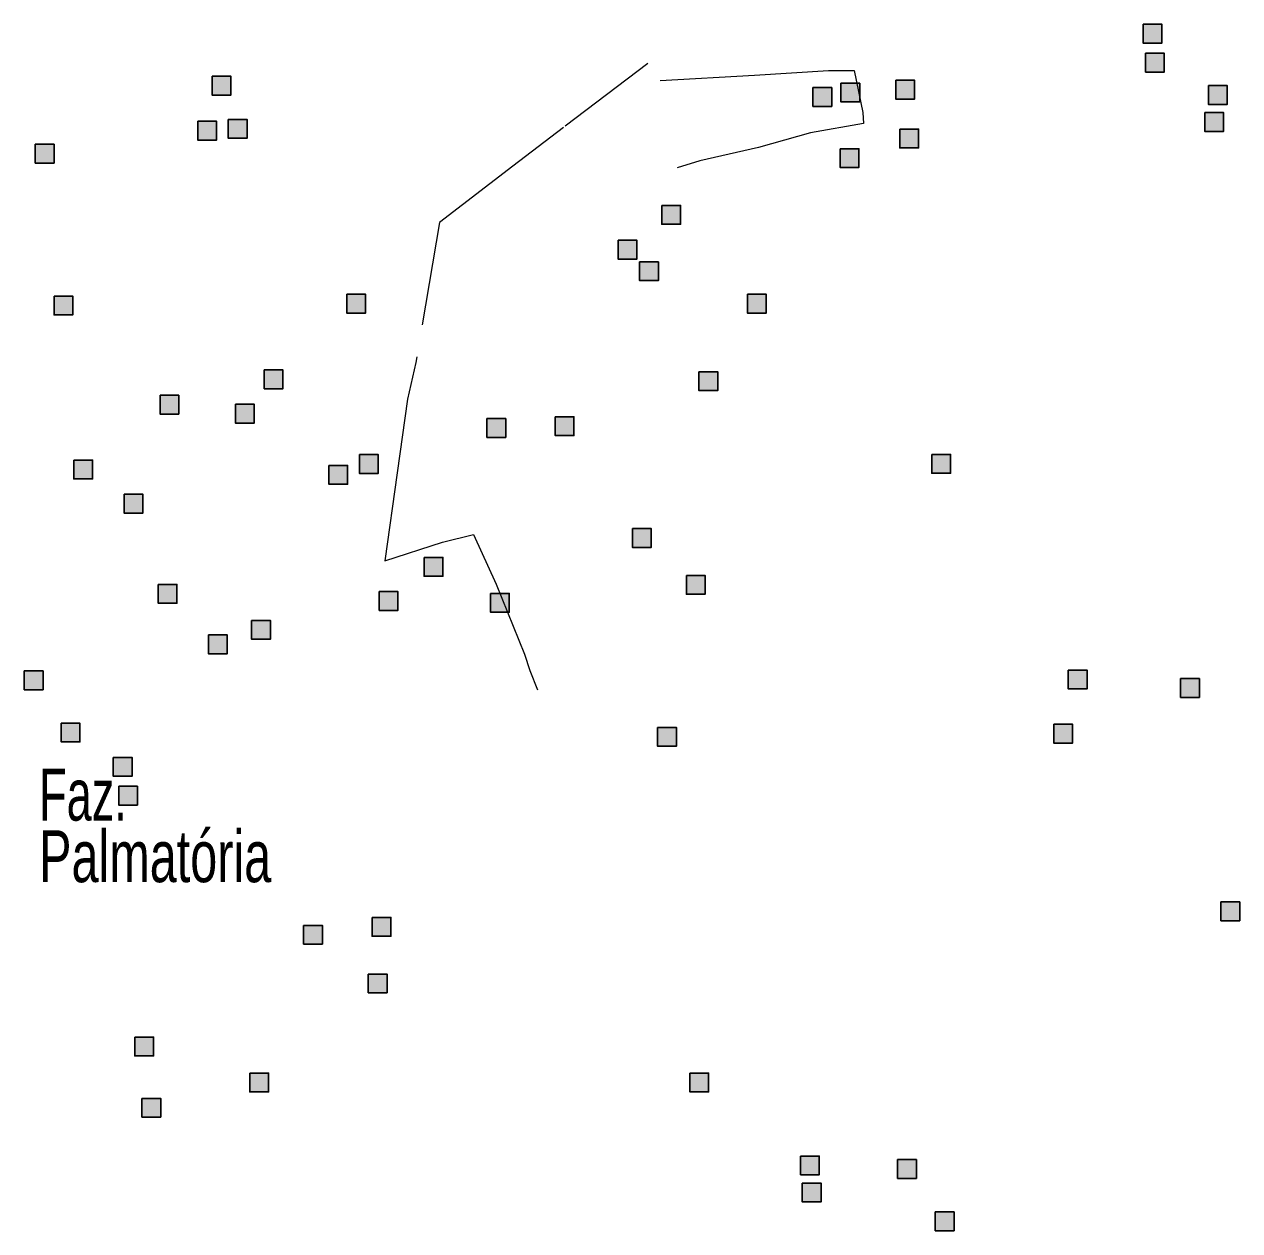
# Model space of a CAD drawing. Extents: x 445.6 to 500, y 8618.1 to 8673.4.
# Drawn here: x 456.882 to 460.632, y 8626.529 to 8630.25 of the extents above; entities that cross this region are included whole.
import ezdxf

# ---------------------------------------------------------------- set-up
doc = ezdxf.new("R2010")
doc.units = 0
doc.header["$LTSCALE"] = 0.064
doc.linetypes.add('DOT_DASHED', pattern=[7.7, 5, -1.2, 0.3, -1.2])
doc.layers.add('2', color=7, linetype='Continuous', lineweight=25)
doc.layers.add('22', color=7, linetype='DOT_DASHED', lineweight=13)
doc.layers.add('61', color=7, linetype='Continuous')

msp = doc.modelspace()

# ---------------------------------------------------------------- hatches: boundary and pattern name
at = {"layer": '2'}
for points in [[(460.3338, 8630.2496), (460.3918, 8630.2496), (460.3918, 8630.1916), (460.3338, 8630.1916)], [(460.3413, 8630.1605), (460.3993, 8630.1605), (460.3993, 8630.1025), (460.3413, 8630.1025)], [(457.4618, 8630.0894), (457.5198, 8630.0894), (457.5198, 8630.0314), (457.4618, 8630.0314)], [(459.4017, 8630.068), (459.4597, 8630.068), (459.4597, 8630.01), (459.4017, 8630.01)], [(459.571, 8630.0772), (459.629, 8630.0772), (459.629, 8630.0192), (459.571, 8630.0192)], [(459.3151, 8630.0543), (459.3731, 8630.0543), (459.3731, 8629.9963), (459.3151, 8629.9963)], [(460.5352, 8630.0605), (460.5932, 8630.0605), (460.5932, 8630.0025), (460.5352, 8630.0025)], [(457.5117, 8629.956), (457.5697, 8629.956), (457.5697, 8629.898), (457.5117, 8629.898)], [(460.5242, 8629.9771), (460.5822, 8629.9771), (460.5822, 8629.9191), (460.5242, 8629.9191)], [(457.4174, 8629.9504), (457.4754, 8629.9504), (457.4754, 8629.8924), (457.4174, 8629.8924)], [(459.5833, 8629.9265), (459.6413, 8629.9265), (459.6413, 8629.8685), (459.5833, 8629.8685)], [(456.9165, 8629.8794), (456.9745, 8629.8794), (456.9745, 8629.8214), (456.9165, 8629.8214)], [(459.3992, 8629.866), (459.4572, 8629.866), (459.4572, 8629.808), (459.3992, 8629.808)], [(458.849, 8629.6911), (458.907, 8629.6911), (458.907, 8629.6331), (458.849, 8629.6331)], [(458.7142, 8629.5836), (458.7722, 8629.5836), (458.7722, 8629.5256), (458.7142, 8629.5256)], [(458.7807, 8629.5169), (458.8387, 8629.5169), (458.8387, 8629.4589), (458.7807, 8629.4589)], [(456.9741, 8629.4113), (457.0321, 8629.4113), (457.0321, 8629.3533), (456.9741, 8629.3533)], [(457.8774, 8629.4168), (457.9354, 8629.4168), (457.9354, 8629.3588), (457.8774, 8629.3588)], [(459.1132, 8629.4168), (459.1712, 8629.4168), (459.1712, 8629.3588), (459.1132, 8629.3588)], [(457.6225, 8629.1834), (457.6805, 8629.1834), (457.6805, 8629.1254), (457.6225, 8629.1254)], [(458.9636, 8629.1778), (459.0216, 8629.1778), (459.0216, 8629.1198), (458.9636, 8629.1198)], [(457.3011, 8629.1056), (457.3591, 8629.1056), (457.3591, 8629.0476), (457.3011, 8629.0476)], [(457.5338, 8629.0778), (457.5918, 8629.0778), (457.5918, 8629.0198), (457.5338, 8629.0198)], [(458.3097, 8629.0333), (458.3677, 8629.0333), (458.3677, 8628.9753), (458.3097, 8628.9753)], [(458.5202, 8629.0389), (458.5782, 8629.0389), (458.5782, 8628.9809), (458.5202, 8628.9809)], [(457.0351, 8628.9055), (457.0931, 8628.9055), (457.0931, 8628.8475), (457.0351, 8628.8475)], [(457.9162, 8628.9222), (457.9742, 8628.9222), (457.9742, 8628.8642), (457.9162, 8628.8642)], [(459.6817, 8628.923), (459.7397, 8628.923), (459.7397, 8628.865), (459.6817, 8628.865)], [(457.822, 8628.8888), (457.88, 8628.8888), (457.88, 8628.8308), (457.822, 8628.8308)], [(457.1902, 8628.7999), (457.2482, 8628.7999), (457.2482, 8628.7419), (457.1902, 8628.7419)], [(458.7585, 8628.6943), (458.8165, 8628.6943), (458.8165, 8628.6363), (458.7585, 8628.6363)], [(458.1157, 8628.6053), (458.1737, 8628.6053), (458.1737, 8628.5473), (458.1157, 8628.5473)], [(458.9248, 8628.5498), (458.9828, 8628.5498), (458.9828, 8628.4918), (458.9248, 8628.4918)], [(457.2955, 8628.522), (457.3535, 8628.522), (457.3535, 8628.464), (457.2955, 8628.464)], [(457.9772, 8628.4997), (458.0352, 8628.4997), (458.0352, 8628.4417), (457.9772, 8628.4417)], [(458.3207, 8628.4942), (458.3787, 8628.4942), (458.3787, 8628.4362), (458.3207, 8628.4362)], [(457.5837, 8628.4108), (457.6417, 8628.4108), (457.6417, 8628.3528), (457.5837, 8628.3528)], [(457.4507, 8628.3663), (457.5087, 8628.3663), (457.5087, 8628.3083), (457.4507, 8628.3083)], [(456.8825, 8628.2552), (456.9405, 8628.2552), (456.9405, 8628.1972), (456.8825, 8628.1972)], [(460.1028, 8628.2575), (460.1608, 8628.2575), (460.1608, 8628.1995), (460.1028, 8628.1995)], [(460.4497, 8628.2315), (460.5077, 8628.2315), (460.5077, 8628.1735), (460.4497, 8628.1735)], [(456.9963, 8628.094), (457.0543, 8628.094), (457.0543, 8628.036), (456.9963, 8628.036)], [(458.836, 8628.0809), (458.894, 8628.0809), (458.894, 8628.0229), (458.836, 8628.0229)], [(460.0584, 8628.0908), (460.1164, 8628.0908), (460.1164, 8628.0328), (460.0584, 8628.0328)], [(457.157, 8627.9884), (457.215, 8627.9884), (457.215, 8627.9304), (457.157, 8627.9304)], [(457.1736, 8627.8995), (457.2316, 8627.8995), (457.2316, 8627.8415), (457.1736, 8627.8415)], [(460.5738, 8627.5426), (460.6318, 8627.5426), (460.6318, 8627.4846), (460.5738, 8627.4846)], [(457.9555, 8627.4948), (458.0135, 8627.4948), (458.0135, 8627.4368), (457.9555, 8627.4368)], [(457.7442, 8627.4704), (457.8022, 8627.4704), (457.8022, 8627.4124), (457.7442, 8627.4124)], [(457.9437, 8627.3203), (458.0017, 8627.3203), (458.0017, 8627.2623), (457.9437, 8627.2623)], [(457.2233, 8627.1258), (457.2813, 8627.1258), (457.2813, 8627.0678), (457.2233, 8627.0678)], [(457.5779, 8627.0146), (457.6359, 8627.0146), (457.6359, 8626.9566), (457.5779, 8626.9566)], [(458.9356, 8627.0146), (458.9936, 8627.0146), (458.9936, 8626.9566), (458.9356, 8626.9566)], [(457.2454, 8626.9368), (457.3034, 8626.9368), (457.3034, 8626.8788), (457.2454, 8626.8788)], [(459.277, 8626.7589), (459.335, 8626.7589), (459.335, 8626.7009), (459.277, 8626.7009)], [(459.5763, 8626.7478), (459.6343, 8626.7478), (459.6343, 8626.6898), (459.5763, 8626.6898)], [(459.2825, 8626.6755), (459.3405, 8626.6755), (459.3405, 8626.6175), (459.2825, 8626.6175)], [(459.6926, 8626.5866), (459.7506, 8626.5866), (459.7506, 8626.5286), (459.6926, 8626.5286)]]:
    msp.add_hatch(color=256, dxfattribs=at).paths.add_polyline_path(points)

# ---------------------------------------------------------------- linework, layer by layer
for points in [[(460.3338, 8630.2496), (460.3918, 8630.2496), (460.3918, 8630.1916), (460.3338, 8630.1916)], [(460.3413, 8630.1605), (460.3993, 8630.1605), (460.3993, 8630.1025), (460.3413, 8630.1025)], [(457.4618, 8630.0894), (457.5198, 8630.0894), (457.5198, 8630.0314), (457.4618, 8630.0314)], [(459.4017, 8630.068), (459.4597, 8630.068), (459.4597, 8630.01), (459.4017, 8630.01)], [(459.571, 8630.0772), (459.629, 8630.0772), (459.629, 8630.0192), (459.571, 8630.0192)], [(459.3151, 8630.0543), (459.3731, 8630.0543), (459.3731, 8629.9963), (459.3151, 8629.9963)], [(460.5352, 8630.0605), (460.5932, 8630.0605), (460.5932, 8630.0025), (460.5352, 8630.0025)], [(457.5117, 8629.956), (457.5697, 8629.956), (457.5697, 8629.898), (457.5117, 8629.898)], [(460.5242, 8629.9771), (460.5822, 8629.9771), (460.5822, 8629.9191), (460.5242, 8629.9191)], [(457.4174, 8629.9504), (457.4754, 8629.9504), (457.4754, 8629.8924), (457.4174, 8629.8924)], [(459.5833, 8629.9265), (459.6413, 8629.9265), (459.6413, 8629.8685), (459.5833, 8629.8685)], [(456.9165, 8629.8794), (456.9745, 8629.8794), (456.9745, 8629.8214), (456.9165, 8629.8214)], [(459.3992, 8629.866), (459.4572, 8629.866), (459.4572, 8629.808), (459.3992, 8629.808)], [(458.849, 8629.6911), (458.907, 8629.6911), (458.907, 8629.6331), (458.849, 8629.6331)], [(458.7142, 8629.5836), (458.7722, 8629.5836), (458.7722, 8629.5256), (458.7142, 8629.5256)], [(458.7807, 8629.5169), (458.8387, 8629.5169), (458.8387, 8629.4589), (458.7807, 8629.4589)], [(456.9741, 8629.4113), (457.0321, 8629.4113), (457.0321, 8629.3533), (456.9741, 8629.3533)], [(457.8774, 8629.4168), (457.9354, 8629.4168), (457.9354, 8629.3588), (457.8774, 8629.3588)], [(459.1132, 8629.4168), (459.1712, 8629.4168), (459.1712, 8629.3588), (459.1132, 8629.3588)], [(457.6225, 8629.1834), (457.6805, 8629.1834), (457.6805, 8629.1254), (457.6225, 8629.1254)], [(458.9636, 8629.1778), (459.0216, 8629.1778), (459.0216, 8629.1198), (458.9636, 8629.1198)], [(457.3011, 8629.1056), (457.3591, 8629.1056), (457.3591, 8629.0476), (457.3011, 8629.0476)], [(457.5338, 8629.0778), (457.5918, 8629.0778), (457.5918, 8629.0198), (457.5338, 8629.0198)], [(458.3097, 8629.0333), (458.3677, 8629.0333), (458.3677, 8628.9753), (458.3097, 8628.9753)], [(458.5202, 8629.0389), (458.5782, 8629.0389), (458.5782, 8628.9809), (458.5202, 8628.9809)], [(457.0351, 8628.9055), (457.0931, 8628.9055), (457.0931, 8628.8475), (457.0351, 8628.8475)], [(457.9162, 8628.9222), (457.9742, 8628.9222), (457.9742, 8628.8642), (457.9162, 8628.8642)], [(459.6817, 8628.923), (459.7397, 8628.923), (459.7397, 8628.865), (459.6817, 8628.865)], [(457.822, 8628.8888), (457.88, 8628.8888), (457.88, 8628.8308), (457.822, 8628.8308)], [(457.1902, 8628.7999), (457.2482, 8628.7999), (457.2482, 8628.7419), (457.1902, 8628.7419)], [(458.7585, 8628.6943), (458.8165, 8628.6943), (458.8165, 8628.6363), (458.7585, 8628.6363)], [(458.1157, 8628.6053), (458.1737, 8628.6053), (458.1737, 8628.5473), (458.1157, 8628.5473)], [(458.9248, 8628.5498), (458.9828, 8628.5498), (458.9828, 8628.4918), (458.9248, 8628.4918)], [(457.2955, 8628.522), (457.3535, 8628.522), (457.3535, 8628.464), (457.2955, 8628.464)], [(457.9772, 8628.4997), (458.0352, 8628.4997), (458.0352, 8628.4417), (457.9772, 8628.4417)], [(458.3207, 8628.4942), (458.3787, 8628.4942), (458.3787, 8628.4362), (458.3207, 8628.4362)], [(457.5837, 8628.4108), (457.6417, 8628.4108), (457.6417, 8628.3528), (457.5837, 8628.3528)], [(457.4507, 8628.3663), (457.5087, 8628.3663), (457.5087, 8628.3083), (457.4507, 8628.3083)], [(456.8825, 8628.2552), (456.9405, 8628.2552), (456.9405, 8628.1972), (456.8825, 8628.1972)], [(460.1028, 8628.2575), (460.1608, 8628.2575), (460.1608, 8628.1995), (460.1028, 8628.1995)], [(460.4497, 8628.2315), (460.5077, 8628.2315), (460.5077, 8628.1735), (460.4497, 8628.1735)], [(456.9963, 8628.094), (457.0543, 8628.094), (457.0543, 8628.036), (456.9963, 8628.036)], [(458.836, 8628.0809), (458.894, 8628.0809), (458.894, 8628.0229), (458.836, 8628.0229)], [(460.0584, 8628.0908), (460.1164, 8628.0908), (460.1164, 8628.0328), (460.0584, 8628.0328)], [(457.157, 8627.9884), (457.215, 8627.9884), (457.215, 8627.9304), (457.157, 8627.9304)], [(457.1736, 8627.8995), (457.2316, 8627.8995), (457.2316, 8627.8415), (457.1736, 8627.8415)], [(460.5738, 8627.5426), (460.6318, 8627.5426), (460.6318, 8627.4846), (460.5738, 8627.4846)], [(457.9555, 8627.4948), (458.0135, 8627.4948), (458.0135, 8627.4368), (457.9555, 8627.4368)], [(457.7442, 8627.4704), (457.8022, 8627.4704), (457.8022, 8627.4124), (457.7442, 8627.4124)], [(457.9437, 8627.3203), (458.0017, 8627.3203), (458.0017, 8627.2623), (457.9437, 8627.2623)], [(457.2233, 8627.1258), (457.2813, 8627.1258), (457.2813, 8627.0678), (457.2233, 8627.0678)], [(457.5779, 8627.0146), (457.6359, 8627.0146), (457.6359, 8626.9566), (457.5779, 8626.9566)], [(458.9356, 8627.0146), (458.9936, 8627.0146), (458.9936, 8626.9566), (458.9356, 8626.9566)], [(457.2454, 8626.9368), (457.3034, 8626.9368), (457.3034, 8626.8788), (457.2454, 8626.8788)], [(459.277, 8626.7589), (459.335, 8626.7589), (459.335, 8626.7009), (459.277, 8626.7009)], [(459.5763, 8626.7478), (459.6343, 8626.7478), (459.6343, 8626.6898), (459.5763, 8626.6898)], [(459.2825, 8626.6755), (459.3405, 8626.6755), (459.3405, 8626.6175), (459.2825, 8626.6175)], [(459.6926, 8626.5866), (459.7506, 8626.5866), (459.7506, 8626.5286), (459.6926, 8626.5286)]]:
    msp.add_lwpolyline(points, close=True, dxfattribs=at)
at = {"layer": '22'}
for points in [[(458.8056, 8630.1286), (458.546, 8629.9317), (458.3897, 8629.8117), (458.1628, 8629.6381), (458.0907, 8629.206), (458.0643, 8629.0931), (458.0331, 8628.8658), (457.9946, 8628.5945), (458.1725, 8628.6521), (458.2686, 8628.6761), (458.3383, 8628.5225), (458.4253, 8628.3072), (458.4421, 8628.2568), (458.4661, 8628.1968)], [(458.844, 8630.0758), (459.1349, 8630.0926), (459.3632, 8630.107), (459.4425, 8630.107), (459.469, 8629.9774), (459.4714, 8629.9438), (459.3079, 8629.9149), (459.1469, 8629.8693), (458.9666, 8629.8285), (458.8969, 8629.8069)]]:
    msp.add_lwpolyline(points, dxfattribs=at)

# ---------------------------------------------------------------- texts
at = {"layer": '61'}
for s, width, p in [('Faz.', 0.65, (456.9282, 8627.7936)), ('Palmatória', 0.7, (456.9282, 8627.6036))]:
    msp.add_text(s, height=0.16, dxfattribs=dict(at, width=width)).set_placement(p)

doc.saveas('drawing.dxf')
